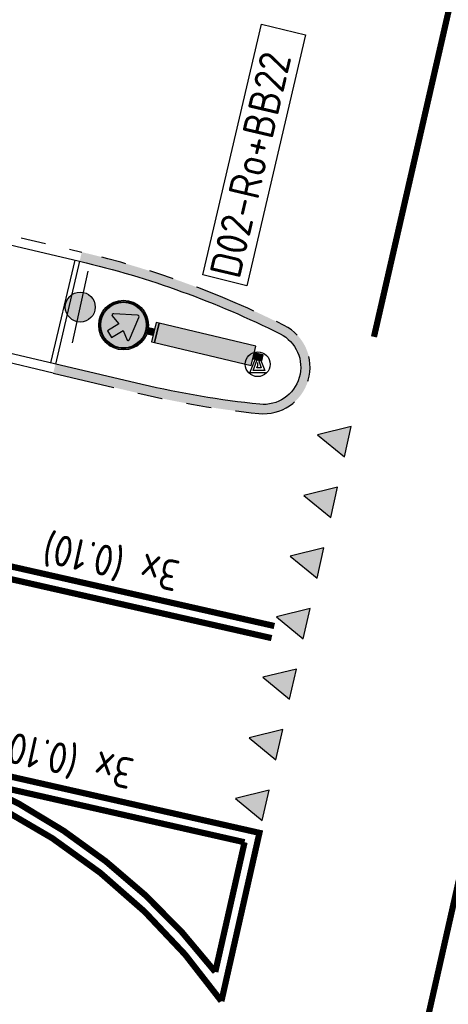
# Model space of a CAD drawing. Header units: metres. Extents: x 116958 to 118326, y 475500 to 477904.
# Tile 807 of 1001: x 117590.37 to 117597.27, y 476738.76 to 476754.6. Entities that reach past the tile are written whole.
import ezdxf

# ---------------------------------------------------------------- set-up
doc = ezdxf.new("R2010")
doc.units = ezdxf.units.M
doc.header["$LTSCALE"] = 0.2
for name, pattern in [('200-1-1', [10, 5, -5]), ('200-1-3', [20, 5, -15]), ('VH-TROTTOIRBAND_130-150', [15, 5, -2, 2, -2, 2, -2])]:
    doc.linetypes.add(name, pattern=pattern)
doc.layers.get('0').update_dxf_attribs({"color": 6})
for name, color, linetype in [('N-WE-IE-MEUBILAIR_WEGMEUBILAIR_LICHTMAST-G', 2, 'Continuous'), ('N-WE-IE-MEUBILAIR_WEGMEUBILAIR_VERKEERSBORD-G', 7, 'Continuous'), ('N-WE-IE-MEUBILAIR_WEGMEUBILAIR_VERKEERSBORD-PAAL', 2, 'Continuous'), ('N-WE-VH-GOOT_TEGEL-300', 251, 'Continuous'), ('N-WE-VH-KANTOPSLUITING_ACHTERKANTBAND-G', 251, 'Continuous'), ('N-WE-VH-KANTOPSLUITING_OPSLUITBAND_80X200-G', 251, 'Continuous'), ('N-WE-VH-KANTOPSLUITING_TROTTOIRBAND_130 150-G', 251, 'VH-TROTTOIRBAND_130-150'), ('N-WE-VH-KANTOPSLUITING_TROTTOIRBAND_130 150-WIT', 251, 'VH-TROTTOIRBAND_130-150'), ('N-WE-VW-MARKERING_DWARS_DRIEHOEK_5050-S', 1, 'Continuous'), ('N-WE-VW-MARKERING_LANGS_STREEP_100_100_010-G', 1, '200-1-1'), ('N-WE-VW-MARKERING_LANGS_STREEP_100_300_010-G', 1, '200-1-3'), ('N-WE-VW-MARKERING_LANGS_STREEP_GETROKKEN_010-G', 1, 'Continuous'), ('N-WE-VW-MARKERING_TEKST-G', 7, 'Continuous'), ('to-xx-bibcontour', 7, 'Continuous'), ('to-xx-bibkleur', 7, 'Continuous')]:
    doc.layers.add(name, color=color, linetype=linetype)
doc.styles.get("Standard").update_dxf_attribs({"font": 'isocp.shx'})

# ---------------------------------------------------------------- blocks, each defined once
blk = doc.blocks.new('Haaitnd')
blk.add_lwpolyline([(500, 0), (0, 0), (250, -500), (500, 0)])
blk.add_solid([(0, 0), (500, 0), (250, -500)])
blk = doc.blocks.new('Vb')
blk.add_lwpolyline([(125, -138.0000000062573), (-126.9999999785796, -138.0000000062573), (0, 184.9999999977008), (114.000000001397, -99.99999997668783), (-70.99999999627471, -100.0000000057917), (0, 100.0000000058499), (55.99999998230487, -59.99999996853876), (-12.9999999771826, -59.99999996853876), (0, -19.99999996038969), (0.9999999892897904, 30.00000002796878)])
blk.add_circle((0, 2.91038304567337e-11), 200.0000000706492)
blk = doc.blocks.new('Symblm')
h = blk.add_hatch(color=256)
edge = h.paths.add_edge_path()
edge.add_arc((0, 0), 241.1167899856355, 0, 360)
blk.add_line((-590.4664000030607, 0), (590.4664000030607, 0))
blk.add_circle((0, 0), 241.1167899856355)
blk = doc.blocks.new('D02ro_BB22')
at = {"layer": 'to-xx-bibkleur'}
h = blk.add_hatch(color=150, dxfattribs=at)
h.dxf.hatch_style = 1
h.paths.add_polyline_path([(0.2000096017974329, 1.149910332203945, 1), (-0.1999903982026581, 1.149910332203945, 1)])
h.paths.add_polyline_path([(-0.1899903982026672, 1.149910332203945, -1), (0.190009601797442, 1.149910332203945, -1)], flags=16)
h.paths.add_polyline_path([(-0.1833237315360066, 1.149910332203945, -1), (0.1833429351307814, 1.149910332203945, -1)], flags=0)
h.paths.add_polyline_path([(-0.01866428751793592, 1.005610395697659), (-0.01866428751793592, 1.132804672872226, 0.2226689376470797), (-0.04935049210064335, 1.182804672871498), (-0.03917649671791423, 1.140043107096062), (-0.03944257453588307, 1.137033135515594), (-0.04085942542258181, 1.134731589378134), (-0.04227627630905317, 1.132430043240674), (-0.04714544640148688, 1.132253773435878), (-0.1342483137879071, 1.19698322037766), (-0.1369922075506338, 1.200259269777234), (-0.1374345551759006, 1.202118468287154), (-0.1369922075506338, 1.203977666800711), (-0.1342483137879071, 1.207253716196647), (-0.04714544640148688, 1.271983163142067), (-0.04227627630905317, 1.271806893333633), (-0.04085942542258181, 1.269505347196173), (-0.03944257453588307, 1.267203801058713), (-0.03917649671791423, 1.264193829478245), (-0.04935049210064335, 1.221432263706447, -0.2812638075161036), (0.0006495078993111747, 1.186690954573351, -0.2812638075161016), (0.0506495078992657, 1.221432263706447), (0.04047551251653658, 1.264193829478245), (0.04074159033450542, 1.267203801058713), (0.04215844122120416, 1.269505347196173), (0.04357529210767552, 1.271806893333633), (0.04844446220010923, 1.271983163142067), (0.1355473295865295, 1.207253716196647), (0.1382912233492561, 1.203977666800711), (0.138733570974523, 1.202118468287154), (0.1382912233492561, 1.200259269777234), (0.1355473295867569, 1.19698322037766), (0.04844446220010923, 1.132253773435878), (0.04357529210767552, 1.132430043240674), (0.04215844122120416, 1.134731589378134), (0.04074159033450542, 1.137033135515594), (0.04047551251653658, 1.140043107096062), (0.0506495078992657, 1.182804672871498, 0.2226689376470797), (0.01996330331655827, 1.132804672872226), (0.01996330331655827, 1.005610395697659)], flags=0)
h = blk.add_hatch(color=255, dxfattribs=at)
h.paths.add_polyline_path([(-0.1121730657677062, 1.093688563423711), (-0.1121644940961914, 1.088958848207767), (-0.1121559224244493, 1.084229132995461), (-0.1053869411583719, 1.077484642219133), (-0.1013304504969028, 1.076140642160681), (0.08656803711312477, 1.042697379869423), (0.09467612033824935, 1.042712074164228), (0.1006814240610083, 1.045728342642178), (0.1036969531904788, 1.051734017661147), (0.103710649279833, 1.05984210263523), (0.070244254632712, 1.247736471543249), (0.06889975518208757, 1.251792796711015), (0.0621544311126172, 1.25856094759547), (0.05742471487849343, 1.258568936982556), (0.05269499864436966, 1.258576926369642), (0.002576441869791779, 1.188391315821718), (-0.07455331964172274, 1.26553544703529), (-0.1191472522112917, 1.220936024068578), (-0.0419936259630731, 1.143815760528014)], flags=0)
edge = h.paths.add_edge_path(flags=16)
edge.add_arc((9.601797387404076e-06, 1.149999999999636), 0.1831505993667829, 0, 360)
edge = h.paths.add_edge_path()
edge.add_arc((9.601797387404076e-06, 1.149999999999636), 0.1902285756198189, 0, 360)
h = blk.add_hatch(color=150, dxfattribs=at)
h.dxf.hatch_style = 1
h.paths.add_polyline_path([(-0.1831409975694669, 1.149999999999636, 1), (0.1831602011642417, 1.149999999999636, 1)])
h.paths.add_polyline_path([(0.103710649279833, 1.05984210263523), (0.1036969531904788, 1.051734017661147), (0.1006814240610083, 1.045728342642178), (0.09467612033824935, 1.042712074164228), (0.08656803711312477, 1.042697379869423), (-0.1013304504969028, 1.076140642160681), (-0.1053869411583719, 1.077484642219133), (-0.1121559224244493, 1.084229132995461), (-0.1121644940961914, 1.088958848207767), (-0.1121730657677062, 1.093688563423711), (-0.0419936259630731, 1.143815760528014), (-0.1191472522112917, 1.220936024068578), (-0.07455331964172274, 1.26553544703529), (0.002576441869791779, 1.188391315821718), (0.05269499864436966, 1.258576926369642), (0.05742471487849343, 1.258568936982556), (0.0621544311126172, 1.25856094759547), (0.06889975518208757, 1.251792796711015), (0.070244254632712, 1.247736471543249)], flags=16)
for color, points in [(250, [(-0.0800109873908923, 0.874999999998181), (0.07998901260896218, 0.874999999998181), (0.07998901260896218, 0.8999999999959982), (-0.0800109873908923, 0.8999999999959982)]), (50, [(-0.0800109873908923, 0.07500000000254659), (0.07998901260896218, 0.07500000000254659), (0.07998901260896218, 0.874999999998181), (-0.0800109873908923, 0.874999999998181)]), (253, [(-0.02501098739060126, 0.8999999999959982), (0.02503019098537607, 0.8999999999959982), (0.02503019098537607, 0.9499999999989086), (-0.02501098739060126, 0.9499999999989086)]), (253, [(-0.02501098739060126, 1.818989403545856e-12), (0.02498901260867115, 1.818989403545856e-12), (0.02498901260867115, 0.07500000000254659), (-0.02501098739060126, 0.07500000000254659)])]:
    blk.add_hatch(color=color, dxfattribs=at).paths.add_polyline_path(points)
at = {"layer": 'to-xx-bibcontour', "color": 7}
for points in [[(-0.1121730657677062, 1.093688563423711), (-0.1121644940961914, 1.088958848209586), (-0.1121559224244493, 1.084229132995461), (-0.1053869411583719, 1.077484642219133), (-0.1013304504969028, 1.076140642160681), (0.08656803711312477, 1.042697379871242), (0.09467612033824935, 1.042712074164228), (0.1006814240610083, 1.045728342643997), (0.1036969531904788, 1.051734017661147), (0.103710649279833, 1.059842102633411), (0.070244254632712, 1.247736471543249), (0.06889975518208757, 1.251792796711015), (0.0621544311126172, 1.25856094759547), (0.05742471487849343, 1.258568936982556), (0.05269499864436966, 1.258576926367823), (0.002576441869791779, 1.188391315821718), (-0.07455331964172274, 1.26553544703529), (-0.1191472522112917, 1.220936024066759), (-0.0419936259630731, 1.143815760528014)], [(-0.0800109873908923, 0.874999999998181), (0.07998901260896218, 0.874999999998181), (0.07998901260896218, 0.8999999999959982), (-0.0800109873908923, 0.8999999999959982)], [(-0.0800109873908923, 0.07500000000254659), (0.07998901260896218, 0.07500000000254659), (0.07998901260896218, 0.874999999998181), (-0.0800109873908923, 0.874999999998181)], [(-0.02501098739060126, 0.8999999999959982), (0.02503019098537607, 0.8999999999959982), (0.02503019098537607, 0.9499999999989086), (-0.02501098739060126, 0.9499999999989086)], [(-0.02501098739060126, 1.818989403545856e-12), (0.02498901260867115, 1.818989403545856e-12), (0.02498901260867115, 0.07500000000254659), (-0.02501098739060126, 0.07500000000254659)]]:
    blk.add_lwpolyline(points, close=True, dxfattribs=at)
for radius in [0.2, 0.1902285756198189, 0.1831505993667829]:
    blk.add_circle((9.601797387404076e-06, 1.149999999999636), radius, dxfattribs=at)
at = {"layer": 'to-xx-bibkleur', "color": 255}
blk.add_lwpolyline([(-0.1121730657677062, 1.093688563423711), (-0.1121644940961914, 1.088958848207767), (-0.1121559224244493, 1.084229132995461), (-0.1053869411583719, 1.077484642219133), (-0.1013304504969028, 1.076140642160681), (0.08656803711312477, 1.042697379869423), (0.09467612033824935, 1.042712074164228), (0.1006814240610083, 1.045728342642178), (0.1036969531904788, 1.051734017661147), (0.103710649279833, 1.05984210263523), (0.070244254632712, 1.247736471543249), (0.06889975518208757, 1.251792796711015), (0.0621544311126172, 1.25856094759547), (0.05742471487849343, 1.258568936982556), (0.05269499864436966, 1.258576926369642), (0.002576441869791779, 1.188391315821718), (-0.07455331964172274, 1.26553544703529), (-0.1191472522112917, 1.220936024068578), (-0.0419936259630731, 1.143815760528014)], close=True, dxfattribs=at)
at = {"layer": 'to-xx-bibkleur', "color": 250}
for points in [[(-0.0800109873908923, 0.874999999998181), (0.07998901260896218, 0.874999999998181), (0.07998901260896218, 0.8999999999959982), (-0.0800109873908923, 0.8999999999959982)], [(-0.0800109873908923, 0.07500000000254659), (0.07998901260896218, 0.07500000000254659), (0.07998901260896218, 0.874999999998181), (-0.0800109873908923, 0.874999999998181)], [(-0.02501098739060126, 0.8999999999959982), (0.02503019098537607, 0.8999999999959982), (0.02503019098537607, 0.9499999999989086), (-0.02501098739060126, 0.9499999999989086)], [(-0.02501098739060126, 1.818989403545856e-12), (0.02498901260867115, 1.818989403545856e-12), (0.02498901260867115, 0.07500000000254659), (-0.02501098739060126, 0.07500000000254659)]]:
    blk.add_lwpolyline(points, close=True, dxfattribs=at)
at = {"layer": 'to-xx-bibkleur', "color": 150}
blk.add_circle((9.601797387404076e-06, 1.149999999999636), 0.2, dxfattribs=at)
at = {"layer": 'to-xx-bibkleur', "color": 255}
for radius in [0.1902285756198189, 0.1831505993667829]:
    blk.add_circle((9.601797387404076e-06, 1.149999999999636), radius, dxfattribs=at)

msp = doc.modelspace()

# ---------------------------------------------------------------- hatches: boundary and pattern name
at = {"layer": 'N-WE-VH-KANTOPSLUITING_TROTTOIRBAND_130 150-WIT'}
h = msp.add_hatch(color=252, dxfattribs=at)
h.dxf.hatch_style = 1
edge = h.paths.add_edge_path()
edge.add_arc((117594.2909355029, 476749.0111662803), 0.7500000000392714, 264.1549458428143, 423.4636915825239)
edge.add_arc((117587.9245364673, 476736.2623834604), 15.00000000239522, 63.46369159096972, 76.73951303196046)
edge.add_line((117591.3652146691, 476750.8624428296), (117591.3308078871, 476750.7164422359))
edge.add_arc((117587.924536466, 476736.2623834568), 14.85000000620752, 63.46369159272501, 76.73951303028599, ccw=False)
edge.add_arc((117594.2909355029, 476749.0111662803), 0.5999999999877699, -95.84505416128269, 63.46369158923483, ccw=False)
edge.add_arc((117595.7421353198, 476763.1870796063), 14.84999998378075, 256.7395353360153, 264.1549458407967, ccw=False)
edge.add_line((117592.3358695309, 476748.733019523), (117590.9408648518, 476749.0617680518))
edge.add_line((117590.9408648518, 476749.0617680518), (117590.906458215, 476748.9157678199))
edge.add_line((117590.906458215, 476748.9157678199), (117592.3014628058, 476748.5870189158))
edge.add_arc((117595.7421353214, 476763.1870796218), 14.99999999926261, 256.7395353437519, 264.1549458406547)

# ---------------------------------------------------------------- linework, layer by layer
at = {"layer": 'N-WE-IE-MEUBILAIR_WEGMEUBILAIR_VERKEERSBORD-G'}
msp.add_lwpolyline([(117593.3160046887, 476750.4948807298), (117594.2600811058, 476754.5324452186), (117594.9692458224, 476754.357642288), (117594.0251694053, 476750.3200777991)], close=True, dxfattribs=at)
at = {"layer": 'N-WE-VH-GOOT_TEGEL-300', "flags": 128}
msp.add_lwpolyline([(117583.684840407, 476740.2409583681), (117583.751041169, 476740.5335629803, -0.2214265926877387), (117590.6315407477, 476735.212043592, -0.1717334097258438), (117591.5664554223, 476728.4032063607), (117590.6874015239, 476724.5072067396), (117584.3264539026, 476710.0021249), (117584.0517109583, 476710.1226085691)], format="xyb", dxfattribs=at)
at = {"layer": 'N-WE-VH-KANTOPSLUITING_ACHTERKANTBAND-G', "flags": 128}
msp.add_lwpolyline([(117592.3358695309, 476748.733019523), (117564.4637791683, 476755.3013987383, -0.2954209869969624), (117563.5085340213, 476756.243655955, -0.228446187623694), (117563.5782573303, 476756.539512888, -0.2954148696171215), (117564.8537260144, 476756.9560825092), (117591.3308078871, 476750.7164422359, -0.05799157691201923), (117594.5589944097, 476749.5479571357, -0.8339727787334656), (117594.2298323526, 476748.4142857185, -0.0323671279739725)], format="xyb", close=True, dxfattribs=at)
msp.add_lwpolyline([(117591.2529408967, 476750.7347924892), (117590.8629978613, 476749.0801183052)], dxfattribs=at)
at = {"layer": 'N-WE-VH-KANTOPSLUITING_OPSLUITBAND_80X200-G', "flags": 128}
msp.add_lwpolyline([(117591.3308078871, 476750.7164422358), (117590.9408648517, 476749.0617680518)], dxfattribs=at)
at = {"layer": 'N-WE-VH-KANTOPSLUITING_TROTTOIRBAND_130 150-G', "flags": 128}
for points in [[(117564.8900737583, 476757.101625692), (117591.3652146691, 476750.8624428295)], [(117590.906458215, 476748.9157678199), (117564.4313144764, 476755.1549404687)]]:
    msp.add_lwpolyline(points, dxfattribs=at)
at = {"layer": 'N-WE-VH-KANTOPSLUITING_TROTTOIRBAND_130 150-WIT', "flags": 128}
msp.add_lwpolyline([(117590.906458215, 476748.9157678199), (117592.3014628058, 476748.5870189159, 0.0323671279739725), (117594.2145565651, 476748.265065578, 0.8339727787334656), (117594.6260091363, 476749.6821548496, 0.05799157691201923), (117591.3652146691, 476750.8624428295)], format="xyb", dxfattribs=at)
at = {"layer": 'N-WE-VW-MARKERING_LANGS_STREEP_100_100_010-G', "const_width": 0.1, "flags": 128}
msp.add_lwpolyline([(117596.0699506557, 476749.4992054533), (117600.8426507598, 476770.3284979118)], dxfattribs=at)
at = {"layer": 'N-WE-VW-MARKERING_LANGS_STREEP_100_300_010-G', "const_width": 0.1, "flags": 128}
msp.add_lwpolyline([(117595.8599266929, 476733.7808758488), (117603.8977028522, 476769.3301709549)], dxfattribs=at)
at = {"layer": 'N-WE-VW-MARKERING_LANGS_STREEP_GETROKKEN_010-G', "const_width": 0.1, "flags": 128}
for points in [[(117577.786873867, 476748.6171532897), (117594.4658542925, 476744.8459980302)], [(117577.742766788, 476748.4220774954), (117594.4217472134, 476744.6509222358)]]:
    msp.add_lwpolyline(points, dxfattribs=at)
for points in [[(117577.0149700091, 476745.2031943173), (117585.911429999, 476743.1916845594), (117587.3860455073, 476742.8582706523, -0.1920769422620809), (117593.6134549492, 476738.8088156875), (117594.225746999, 476741.516847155), (117577.0590770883, 476745.3982701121)], [(117593.986564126, 476741.3658784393), (117589.6070882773, 476742.3560878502, -0.1237703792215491), (117593.5147642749, 476739.2792127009), (117593.9865641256, 476741.3658784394)]]:
    msp.add_lwpolyline(points, format="xyb", dxfattribs=at)

# ---------------------------------------------------------------- block references
at = {"layer": 'N-WE-IE-MEUBILAIR_WEGMEUBILAIR_LICHTMAST-G', "xscale": 0.0009999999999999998, "yscale": 0.0009999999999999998, "zscale": 0.0009999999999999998, "rotation": 77.77}
msp.add_blockref('Symblm', (117591.3409763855, 476749.9786206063), dxfattribs=at)
at = {"layer": 'N-WE-IE-MEUBILAIR_WEGMEUBILAIR_VERKEERSBORD-G', "xscale": 1.999999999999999, "yscale": 1.999999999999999, "zscale": 1.999999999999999, "rotation": 76.74935644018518}
msp.add_blockref('D02ro_BB22', (117594.2759386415, 476749.1612821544), dxfattribs=at)
at = {"layer": 'N-WE-IE-MEUBILAIR_WEGMEUBILAIR_VERKEERSBORD-PAAL', "xscale": 0.001, "yscale": 0.001, "zscale": 0.001}
msp.add_blockref('Vb', (117594.1978619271, 476749.0587287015), dxfattribs=at)
at = {"layer": 'N-WE-VW-MARKERING_DWARS_DRIEHOEK_5050-S', "xscale": 0.001, "yscale": 0.001, "zscale": 0.001, "rotation": 257.2595187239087}
for p in [(117595.7040652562, 476748.0551175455), (117595.4835298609, 476747.0797385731), (117595.2629944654, 476746.1043596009), (117595.04245907, 476745.1289806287), (117594.8219236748, 476744.1536016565), (117594.6013882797, 476743.1782226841), (117594.3808528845, 476742.2028437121)]:
    msp.add_blockref('Haaitnd', p, dxfattribs=at)

# ---------------------------------------------------------------- texts
at = {"layer": 'N-WE-IE-MEUBILAIR_WEGMEUBILAIR_VERKEERSBORD-G'}
msp.add_text('D02-Ro+BB22', height=0.5, rotation=76.83936023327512, dxfattribs=at).set_placement((117593.9053644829, 476750.4146454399))
at = {"layer": 'N-WE-VW-MARKERING_TEKST-G'}
for p in [(117592.9742092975, 476745.8864276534), (117592.2351547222, 476742.7050314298)]:
    msp.add_text('3x (0.10)', height=0.5, rotation=167.5766221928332, dxfattribs=at).set_placement(p)

doc.saveas('drawing.dxf')
